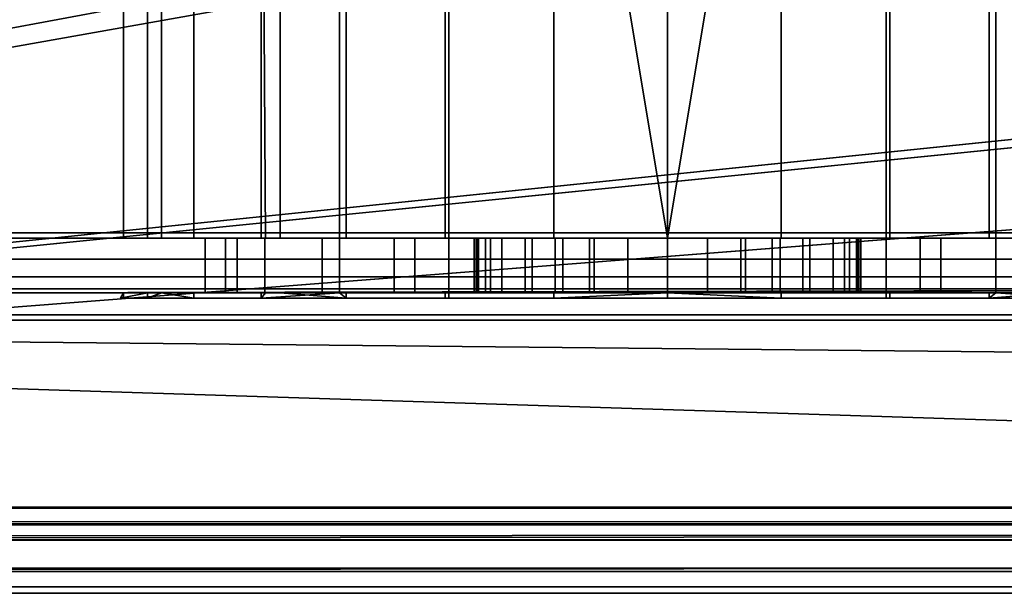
# Model space of a CAD drawing. Header units: millimetres. Extents: x -527 to 5177, y -116 to 161.
# Tile 376 of 656: x 1172 to 1190, y -28 to -17. Entities that reach past the tile are written whole.
import ezdxf

# ---------------------------------------------------------------- set-up
doc = ezdxf.new("R2010")
doc.units = ezdxf.units.MM
doc.layers.add('151', color=7, linetype='Continuous', true_color=0xffffff)

# ---------------------------------------------------------------- blocks, each defined once
blk = doc.blocks.new('UG_SURFACE_096')
at = {"layer": '151', "color": 252, "linetype": 'Continuous', "lineweight": 35}
for points in [[(1180.1, -7.7, 1108), (1188.1, -7.7, 1108), (1188.1, -22.4, 1108), (1180.1, -22.4, 1108)], [(1180.1, -7.7, 1100), (1180.1, -7.7, 1108), (1180.1, -22.4, 1108), (1180.1, -22.4, 1100)], [(1188.1, -7.7, 1100), (1180.1, -7.7, 1100), (1180.1, -22.4, 1100), (1188.1, -22.4, 1100)], [(1188.1, -7.7, 1108), (1188.1, -7.7, 1100), (1188.1, -22.4, 1100), (1188.1, -22.4, 1108)], [(1206.1, -8.8, 1159), (1132.1, -8.8, 1159), (1132.1, -21.3, 1159), (1206.1, -21.3, 1159)], [(1132.1, -8.8, 1002), (1206.1, -8.8, 1002), (1206.1, -21.3, 1002), (1132.1, -21.3, 1002)], [(1174.85, -8.8, 1003), (1171.35, -8.8, 1003), (1171.35, -21.3, 1003), (1174.85, -21.3, 1003)], [(1171.35, -8.8, 1158), (1174.85, -8.8, 1158), (1174.85, -21.3, 1158), (1171.35, -21.3, 1158)], [(1174.85, -8.8, 1107.185), (1174.155, -8.8, 1105.045), (1174.155, -21.3, 1105.045), (1174.85, -21.3, 1107.185)], [(1174.589, -8.8, 1100.91), (1174.589, -21.3, 1100.91), (1174.155, -21.3, 1105.045), (1174.155, -8.8, 1105.045)], [(1174.85, -21.3, 1100.459), (1174.589, -21.3, 1100.91), (1174.589, -8.8, 1100.91), (1174.85, -8.8, 1100.459)], [(1178.1, -8.8, 1003), (1174.85, -8.8, 1003), (1174.85, -21.3, 1003), (1178.1, -21.3, 1003)], [(1174.85, -8.8, 1158), (1178.1, -8.8, 1158), (1178.1, -21.3, 1158), (1174.85, -21.3, 1158)], [(1174.85, -21.3, 1107.185), (1175.44, -21.3, 1109), (1175.44, -8.8, 1109), (1174.85, -8.8, 1107.185)], [(1174.85, -8.8, 1100.459), (1176.669, -8.8, 1097.309), (1176.669, -21.3, 1097.309), (1174.85, -21.3, 1100.459)], [(1177.015, -8.8, 1110.75), (1175.44, -8.8, 1109), (1175.44, -21.3, 1109), (1177.015, -21.3, 1110.75)], [(1176.669, -8.8, 1097.309), (1178.1, -8.8, 1096.269), (1178.1, -21.3, 1096.269), (1176.749, -21.3, 1097.25)], [(1176.749, -21.3, 1097.25), (1176.669, -21.3, 1097.309), (1176.669, -8.8, 1097.309)], [(1178.1, -8.8, 1111.955), (1177.015, -8.8, 1110.75), (1177.015, -21.3, 1110.75), (1178.1, -21.3, 1111.955)], [(1190.1, -8.8, 1003), (1178.1, -8.8, 1003), (1178.1, -21.3, 1003), (1190.1, -21.3, 1003)], [(1178.1, -8.8, 1158), (1190.1, -8.8, 1158), (1190.1, -21.3, 1158), (1178.1, -21.3, 1158)], [(1178.1, -21.3, 1111.955), (1178.222, -21.3, 1112.09), (1178.222, -8.8, 1112.09), (1178.1, -8.8, 1111.955)], [(1178.1, -8.8, 1096.269), (1180.033, -8.8, 1094.864), (1180.033, -21.3, 1094.864), (1178.1, -21.3, 1096.269)], [(1178.222, -8.8, 1112.09), (1178.222, -21.3, 1112.09), (1182.021, -21.3, 1113.781), (1182.021, -8.8, 1113.781)], [(1184.1, -8.8, 1094), (1184.1, -21.3, 1094), (1180.033, -21.3, 1094.864), (1180.033, -8.8, 1094.864)], [(1186.179, -8.8, 1113.781), (1182.021, -8.8, 1113.781), (1184.1, -21.3, 1114)], [(1182.021, -8.8, 1113.781), (1182.021, -21.3, 1113.781), (1184.1, -21.3, 1114)], [(1188.167, -8.8, 1094.864), (1188.167, -21.3, 1094.864), (1184.1, -21.3, 1094), (1184.1, -8.8, 1094)], [(1184.1, -21.3, 1114), (1186.179, -21.3, 1113.781), (1186.179, -8.8, 1113.781)], [(1186.179, -8.8, 1113.781), (1186.179, -21.3, 1113.781), (1189.978, -21.3, 1112.09), (1189.978, -8.8, 1112.09)], [(1190.1, -21.3, 1096.269), (1188.167, -21.3, 1094.864), (1188.167, -8.8, 1094.864), (1190.1, -8.8, 1096.269)], [(1190.1, -8.8, 1111.955), (1189.978, -8.8, 1112.09), (1189.978, -21.3, 1112.09), (1190.1, -21.3, 1111.955)], [(1196.85, -8.8, 1003), (1190.1, -8.8, 1003), (1190.1, -21.3, 1003), (1196.85, -21.3, 1003)], [(1190.1, -8.8, 1158), (1196.85, -8.8, 1158), (1196.85, -21.3, 1158), (1190.1, -21.3, 1158)], [(1190.1, -21.3, 1111.955), (1191.185, -21.3, 1110.75), (1191.185, -8.8, 1110.75), (1190.1, -8.8, 1111.955)], [(1191.451, -21.3, 1097.25), (1190.1, -21.3, 1096.269), (1190.1, -8.8, 1096.269), (1191.531, -8.8, 1097.309)], [(1206.1, -21.3, 1159), (1132.1, -21.3, 1159), (1132.1, -21.683, 1158.924), (1206.069, -21.683, 1158.924)], [(1206.069, -21.683, 1002.076), (1132.1, -21.683, 1002.076), (1132.1, -21.3, 1002), (1206.1, -21.3, 1002)], [(1171.35, -21.3, 1097.25), (1171.35, -21.3, 1110.75), (1174.155, -21.3, 1105.045), (1174.589, -21.3, 1100.91)], [(1171.35, -21.3, 1110.75), (1174.85, -21.3, 1110.75), (1174.85, -21.3, 1107.185), (1174.155, -21.3, 1105.045)], [(1174.589, -21.3, 1100.91), (1174.85, -21.3, 1100.459), (1174.85, -21.3, 1097.25), (1171.35, -21.3, 1097.25)], [(1174.85, -21.3, 1158), (1174.85, -21.3, 1129.75), (1171.35, -21.3, 1129.75), (1171.35, -21.3, 1158)], [(1174.85, -21.3, 1129.75), (1174.85, -21.3, 1110.75), (1171.35, -21.3, 1110.75), (1171.35, -21.3, 1129.75)], [(1174.85, -21.3, 1097.25), (1174.85, -21.3, 1090.5), (1171.35, -21.3, 1090.5), (1171.35, -21.3, 1097.25)], [(1174.85, -21.3, 1090.5), (1174.85, -21.3, 1035), (1171.35, -21.3, 1035), (1171.35, -21.3, 1090.5)], [(1174.85, -21.3, 1035), (1174.85, -21.3, 1014.25), (1171.35, -21.3, 1014.25), (1171.35, -21.3, 1035)], [(1174.85, -21.3, 1014.25), (1174.85, -21.3, 1003), (1171.35, -21.3, 1003), (1171.35, -21.3, 1014.25)], [(1174.85, -21.3, 1090.5), (1178.1, -21.3, 1090.5), (1178.1, -21.3, 1037.918), (1177.784, -21.3, 1037.689)], [(1174.85, -21.3, 1035), (1176.017, -21.3, 1034.629), (1175.646, -21.3, 1031.115)], [(1174.85, -21.3, 1014.25), (1175.646, -21.3, 1031.115), (1176.737, -21.3, 1027.753)], [(1174.85, -21.3, 1035), (1176.231, -21.3, 1035), (1176.017, -21.3, 1034.629)], [(1175.646, -21.3, 1031.115), (1174.85, -21.3, 1014.25), (1174.85, -21.3, 1035)], [(1174.85, -21.3, 1110.75), (1174.85, -21.3, 1129.75), (1178.1, -21.3, 1129.75), (1178.1, -21.3, 1111.955)], [(1174.85, -21.3, 1110.75), (1177.015, -21.3, 1110.75), (1175.44, -21.3, 1109)], [(1174.85, -21.3, 1097.25), (1174.85, -21.3, 1100.459), (1176.669, -21.3, 1097.309)], [(1174.85, -21.3, 1090.5), (1174.85, -21.3, 1097.25), (1176.749, -21.3, 1097.25)], [(1176.749, -21.3, 1097.25), (1178.1, -21.3, 1096.269), (1178.1, -21.3, 1090.5), (1174.85, -21.3, 1090.5)], [(1176.669, -21.3, 1097.309), (1176.749, -21.3, 1097.25), (1174.85, -21.3, 1097.25)], [(1175.44, -21.3, 1109), (1174.85, -21.3, 1107.185), (1174.85, -21.3, 1110.75)], [(1178.1, -21.3, 1111.955), (1177.015, -21.3, 1110.75), (1174.85, -21.3, 1110.75)], [(1176.737, -21.3, 1027.753), (1178.1, -21.3, 1026.238), (1178.1, -21.3, 1014.25), (1174.85, -21.3, 1014.25)], [(1177.784, -21.3, 1037.689), (1176.231, -21.3, 1035), (1174.85, -21.3, 1035), (1174.85, -21.3, 1090.5)], [(1178.1, -21.3, 1158), (1178.1, -21.3, 1129.75), (1174.85, -21.3, 1129.75), (1174.85, -21.3, 1158)], [(1178.1, -21.3, 1014.25), (1178.1, -21.3, 1003), (1174.85, -21.3, 1003), (1174.85, -21.3, 1014.25)], [(1175.646, -22.3, 1031.115), (1175.646, -21.3, 1031.115), (1176.017, -21.3, 1034.629), (1176.017, -22.3, 1034.629)], [(1176.737, -22.3, 1027.753), (1176.737, -21.3, 1027.753), (1175.646, -21.3, 1031.115), (1175.646, -22.3, 1031.115)], [(1176.231, -22.3, 1035), (1176.017, -22.3, 1034.629), (1176.017, -21.3, 1034.629), (1176.231, -21.3, 1035)], [(1176.231, -21.3, 1035), (1177.784, -21.3, 1037.689), (1177.784, -22.3, 1037.689), (1176.231, -22.3, 1035)], [(1178.1, -21.3, 1026.238), (1176.737, -21.3, 1027.753), (1176.737, -22.3, 1027.753), (1178.1, -22.3, 1026.238)], [(1178.1, -22.3, 1037.918), (1177.784, -22.3, 1037.689), (1177.784, -21.3, 1037.689), (1178.1, -21.3, 1037.918)], [(1178.1, -22.3, 1026.238), (1179.1, -22.3, 1025.126), (1179.1, -21.3, 1025.126), (1178.1, -21.3, 1026.238)], [(1178.1, -21.3, 1037.918), (1180.643, -21.3, 1039.765), (1180.643, -22.3, 1039.765), (1178.1, -22.3, 1037.918)], [(1190.1, -21.3, 1129.75), (1178.1, -21.3, 1129.75), (1183.372, -21.3, 1145.576), (1184.828, -21.3, 1145.576)], [(1178.1, -21.3, 1129.75), (1180.619, -21.3, 1148.634), (1181.069, -21.3, 1147.25)], [(1178.1, -21.3, 1158), (1190.1, -21.3, 1158), (1184.1, -21.3, 1152.5), (1182.676, -21.3, 1152.197)], [(1178.1, -21.3, 1129.75), (1182.043, -21.3, 1146.168), (1183.372, -21.3, 1145.576)], [(1178.1, -21.3, 1129.75), (1178.1, -21.3, 1158), (1180.771, -21.3, 1150.082), (1180.619, -21.3, 1148.634)], [(1182.676, -21.3, 1152.197), (1181.499, -21.3, 1151.342), (1178.1, -21.3, 1158)], [(1181.499, -21.3, 1151.342), (1180.771, -21.3, 1150.082), (1178.1, -21.3, 1158)], [(1181.069, -21.3, 1147.25), (1182.043, -21.3, 1146.168), (1178.1, -21.3, 1129.75)], [(1178.1, -21.3, 1090.5), (1180.6, -21.3, 1083.5), (1180.6, -21.3, 1081.5)], [(1178.1, -21.3, 1090.5), (1180.866, -21.3, 1084.839), (1180.6, -21.3, 1083.5)], [(1178.1, -21.3, 1090.5), (1182.761, -21.3, 1086.734), (1181.625, -21.3, 1085.975)], [(1181.625, -21.3, 1085.975), (1180.866, -21.3, 1084.839), (1178.1, -21.3, 1090.5)], [(1178.1, -21.3, 1090.5), (1190.1, -21.3, 1090.5), (1184.1, -21.3, 1087), (1182.761, -21.3, 1086.734)], [(1180.6, -21.3, 1081.5), (1184.1, -21.3, 1040.5), (1180.643, -21.3, 1039.765), (1178.1, -21.3, 1090.5)], [(1178.1, -21.3, 1003), (1182.187, -21.3, 1008.381), (1184.1, -21.3, 1008)], [(1184.1, -21.3, 1008), (1186.013, -21.3, 1008.381), (1190.1, -21.3, 1003), (1178.1, -21.3, 1003)], [(1178.1, -21.3, 1003), (1179.481, -21.3, 1011.087), (1180.565, -21.3, 1009.465)], [(1180.565, -21.3, 1009.465), (1182.187, -21.3, 1008.381), (1178.1, -21.3, 1003)], [(1178.1, -21.3, 1014.25), (1179.1, -21.3, 1014.25), (1179.1, -21.3, 1013)], [(1179.1, -21.3, 1013), (1179.481, -21.3, 1011.087), (1178.1, -21.3, 1003), (1178.1, -21.3, 1014.25)], [(1190.1, -21.3, 1090.5), (1178.1, -21.3, 1090.5), (1184.1, -21.3, 1094), (1188.167, -21.3, 1094.864)], [(1178.1, -21.3, 1090.5), (1178.1, -21.3, 1096.269), (1180.033, -21.3, 1094.864)], [(1180.033, -21.3, 1094.864), (1184.1, -21.3, 1094), (1178.1, -21.3, 1090.5)], [(1184.1, -21.3, 1114), (1182.021, -21.3, 1113.781), (1178.1, -21.3, 1129.75), (1190.1, -21.3, 1129.75)], [(1182.021, -21.3, 1113.781), (1178.222, -21.3, 1112.09), (1178.1, -21.3, 1129.75)], [(1178.222, -21.3, 1112.09), (1178.1, -21.3, 1111.955), (1178.1, -21.3, 1129.75)], [(1179.1, -21.3, 1014.25), (1178.1, -21.3, 1014.25), (1178.1, -21.3, 1026.238), (1179.1, -21.3, 1025.126)], [(1180.643, -21.3, 1039.765), (1178.1, -21.3, 1037.918), (1178.1, -21.3, 1090.5)], [(1179.1, -22.3, 1014.25), (1179.1, -22.3, 1013), (1179.1, -21.3, 1013), (1179.1, -21.3, 1014.25)], [(1179.1, -21.3, 1014.25), (1179.1, -21.3, 1025.126), (1179.1, -22.3, 1025.126), (1179.1, -22.3, 1014.25)], [(1179.481, -22.3, 1011.087), (1179.481, -21.3, 1011.087), (1179.1, -21.3, 1013), (1179.1, -22.3, 1013)], [(1180.565, -22.3, 1009.465), (1180.565, -21.3, 1009.465), (1179.481, -21.3, 1011.087), (1179.481, -22.3, 1011.087)], [(1182.187, -22.3, 1008.381), (1182.187, -21.3, 1008.381), (1180.565, -21.3, 1009.465), (1180.565, -22.3, 1009.465)], [(1180.6, -22.3, 1083.5), (1180.6, -21.3, 1083.5), (1180.866, -21.3, 1084.839), (1180.866, -22.3, 1084.839)], [(1180.6, -21.3, 1081.5), (1180.6, -21.3, 1083.5), (1180.6, -22.3, 1083.5), (1180.6, -22.3, 1081.5)], [(1180.866, -22.3, 1080.161), (1180.866, -21.3, 1080.161), (1180.6, -21.3, 1081.5), (1180.6, -22.3, 1081.5)], [(1180.6, -21.3, 1081.5), (1187.557, -21.3, 1039.765), (1184.1, -21.3, 1040.5)], [(1187.557, -21.3, 1039.765), (1180.6, -21.3, 1081.5), (1180.866, -21.3, 1080.161)], [(1180.619, -22.3, 1148.634), (1180.619, -21.3, 1148.634), (1180.771, -21.3, 1150.082), (1180.771, -22.3, 1150.082)], [(1181.069, -22.3, 1147.25), (1181.069, -21.3, 1147.25), (1180.619, -21.3, 1148.634), (1180.619, -22.3, 1148.634)], [(1180.643, -22.3, 1039.765), (1180.643, -21.3, 1039.765), (1184.1, -21.3, 1040.5), (1184.1, -22.3, 1040.5)], [(1180.771, -22.3, 1150.082), (1180.771, -21.3, 1150.082), (1181.499, -21.3, 1151.342), (1181.499, -22.3, 1151.342)], [(1180.866, -22.3, 1084.839), (1180.866, -21.3, 1084.839), (1181.625, -21.3, 1085.975), (1181.625, -22.3, 1085.975)], [(1181.625, -22.3, 1079.025), (1181.625, -21.3, 1079.025), (1180.866, -21.3, 1080.161), (1180.866, -22.3, 1080.161)], [(1190.1, -21.3, 1037.918), (1180.866, -21.3, 1080.161), (1181.625, -21.3, 1079.025)], [(1180.866, -21.3, 1080.161), (1190.1, -21.3, 1037.918), (1187.557, -21.3, 1039.765)], [(1182.043, -22.3, 1146.168), (1182.043, -21.3, 1146.168), (1181.069, -21.3, 1147.25), (1181.069, -22.3, 1147.25)], [(1181.499, -22.3, 1151.342), (1181.499, -21.3, 1151.342), (1182.676, -21.3, 1152.197), (1182.676, -22.3, 1152.197)], [(1181.625, -22.3, 1085.975), (1181.625, -21.3, 1085.975), (1182.761, -21.3, 1086.734), (1182.761, -22.3, 1086.734)], [(1182.761, -22.3, 1078.266), (1182.761, -21.3, 1078.266), (1181.625, -21.3, 1079.025), (1181.625, -22.3, 1079.025)], [(1181.625, -21.3, 1079.025), (1182.761, -21.3, 1078.266), (1190.1, -21.3, 1037.918)], [(1183.372, -22.3, 1145.576), (1183.372, -21.3, 1145.576), (1182.043, -21.3, 1146.168), (1182.043, -22.3, 1146.168)], [(1184.1, -22.3, 1008), (1184.1, -21.3, 1008), (1182.187, -21.3, 1008.381), (1182.187, -22.3, 1008.381)], [(1182.676, -22.3, 1152.197), (1182.676, -21.3, 1152.197), (1184.1, -21.3, 1152.5), (1184.1, -22.3, 1152.5)], [(1182.761, -22.3, 1086.734), (1182.761, -21.3, 1086.734), (1184.1, -21.3, 1087), (1184.1, -22.3, 1087)], [(1184.1, -22.3, 1078), (1184.1, -21.3, 1078), (1182.761, -21.3, 1078.266), (1182.761, -22.3, 1078.266)], [(1190.1, -21.3, 1037.918), (1182.761, -21.3, 1078.266), (1184.1, -21.3, 1078)], [(1184.828, -22.3, 1145.576), (1184.828, -21.3, 1145.576), (1183.372, -21.3, 1145.576), (1183.372, -22.3, 1145.576)], [(1184.1, -22.3, 1040.5), (1184.1, -21.3, 1040.5), (1187.557, -21.3, 1039.765), (1187.557, -22.3, 1039.765)], [(1186.013, -22.3, 1008.381), (1186.013, -21.3, 1008.381), (1184.1, -21.3, 1008), (1184.1, -22.3, 1008)], [(1184.1, -22.3, 1087), (1184.1, -21.3, 1087), (1185.439, -21.3, 1086.734), (1185.439, -22.3, 1086.734)], [(1185.439, -22.3, 1078.266), (1185.439, -21.3, 1078.266), (1184.1, -21.3, 1078), (1184.1, -22.3, 1078)], [(1184.1, -22.3, 1152.5), (1184.1, -21.3, 1152.5), (1185.524, -21.3, 1152.197), (1185.524, -22.3, 1152.197)], [(1184.1, -21.3, 1078), (1185.439, -21.3, 1078.266), (1190.1, -21.3, 1037.918)], [(1185.439, -21.3, 1086.734), (1184.1, -21.3, 1087), (1190.1, -21.3, 1090.5)], [(1190.1, -21.3, 1129.75), (1186.179, -21.3, 1113.781), (1184.1, -21.3, 1114)], [(1185.524, -21.3, 1152.197), (1184.1, -21.3, 1152.5), (1190.1, -21.3, 1158)], [(1186.157, -22.3, 1146.168), (1186.157, -21.3, 1146.168), (1184.828, -21.3, 1145.576), (1184.828, -22.3, 1145.576)], [(1184.828, -21.3, 1145.576), (1186.157, -21.3, 1146.168), (1190.1, -21.3, 1129.75)], [(1185.439, -22.3, 1086.734), (1185.439, -21.3, 1086.734), (1186.575, -21.3, 1085.975), (1186.575, -22.3, 1085.975)], [(1186.575, -22.3, 1079.025), (1186.575, -21.3, 1079.025), (1185.439, -21.3, 1078.266), (1185.439, -22.3, 1078.266)], [(1186.575, -21.3, 1085.975), (1185.439, -21.3, 1086.734), (1190.1, -21.3, 1090.5)], [(1190.1, -21.3, 1037.918), (1185.439, -21.3, 1078.266), (1186.575, -21.3, 1079.025)], [(1185.524, -22.3, 1152.197), (1185.524, -21.3, 1152.197), (1186.701, -21.3, 1151.342), (1186.701, -22.3, 1151.342)], [(1190.1, -21.3, 1158), (1186.701, -21.3, 1151.342), (1185.524, -21.3, 1152.197)], [(1187.636, -22.3, 1009.465), (1187.636, -21.3, 1009.465), (1186.013, -21.3, 1008.381), (1186.013, -22.3, 1008.381)], [(1190.1, -21.3, 1003), (1186.013, -21.3, 1008.381), (1187.636, -21.3, 1009.465)], [(1187.131, -22.3, 1147.25), (1187.131, -21.3, 1147.25), (1186.157, -21.3, 1146.168), (1186.157, -22.3, 1146.168)], [(1190.1, -21.3, 1129.75), (1186.157, -21.3, 1146.168), (1187.131, -21.3, 1147.25)], [(1190.1, -21.3, 1129.75), (1189.978, -21.3, 1112.09), (1186.179, -21.3, 1113.781)], [(1186.575, -22.3, 1085.975), (1186.575, -21.3, 1085.975), (1187.334, -21.3, 1084.839), (1187.334, -22.3, 1084.839)], [(1187.334, -22.3, 1080.161), (1187.334, -21.3, 1080.161), (1186.575, -21.3, 1079.025), (1186.575, -22.3, 1079.025)], [(1190.1, -21.3, 1090.5), (1187.334, -21.3, 1084.839), (1186.575, -21.3, 1085.975)], [(1186.575, -21.3, 1079.025), (1187.334, -21.3, 1080.161), (1190.1, -21.3, 1037.918)], [(1186.701, -22.3, 1151.342), (1186.701, -21.3, 1151.342), (1187.429, -21.3, 1150.082), (1187.429, -22.3, 1150.082)], [(1190.1, -21.3, 1158), (1187.429, -21.3, 1150.082), (1186.701, -21.3, 1151.342)], [(1187.581, -22.3, 1148.634), (1187.581, -21.3, 1148.634), (1187.131, -21.3, 1147.25), (1187.131, -22.3, 1147.25)], [(1187.131, -21.3, 1147.25), (1187.581, -21.3, 1148.634), (1190.1, -21.3, 1129.75)], [(1187.334, -22.3, 1084.839), (1187.334, -21.3, 1084.839), (1187.6, -21.3, 1083.5), (1187.6, -22.3, 1083.5)], [(1187.6, -22.3, 1081.5), (1187.6, -21.3, 1081.5), (1187.334, -21.3, 1080.161), (1187.334, -22.3, 1080.161)], [(1190.1, -21.3, 1090.5), (1190.1, -21.3, 1037.918), (1187.334, -21.3, 1080.161), (1187.6, -21.3, 1081.5)], [(1187.6, -21.3, 1083.5), (1187.334, -21.3, 1084.839), (1190.1, -21.3, 1090.5)], [(1187.429, -22.3, 1150.082), (1187.429, -21.3, 1150.082), (1187.581, -21.3, 1148.634), (1187.581, -22.3, 1148.634)], [(1187.581, -21.3, 1148.634), (1187.429, -21.3, 1150.082), (1190.1, -21.3, 1158), (1190.1, -21.3, 1129.75)], [(1190.1, -22.3, 1037.918), (1187.557, -22.3, 1039.765), (1187.557, -21.3, 1039.765), (1190.1, -21.3, 1037.918)], [(1187.6, -21.3, 1083.5), (1187.6, -21.3, 1081.5), (1187.6, -22.3, 1081.5), (1187.6, -22.3, 1083.5)], [(1190.1, -21.3, 1090.5), (1187.6, -21.3, 1081.5), (1187.6, -21.3, 1083.5)], [(1188.719, -22.3, 1011.087), (1188.719, -21.3, 1011.087), (1187.636, -21.3, 1009.465), (1187.636, -22.3, 1009.465)], [(1187.636, -21.3, 1009.465), (1188.719, -21.3, 1011.087), (1190.1, -21.3, 1003)], [(1188.167, -21.3, 1094.864), (1190.1, -21.3, 1096.269), (1190.1, -21.3, 1090.5)], [(1189.1, -22.3, 1013), (1189.1, -21.3, 1013), (1188.719, -21.3, 1011.087), (1188.719, -22.3, 1011.087)], [(1190.1, -21.3, 1014.25), (1190.1, -21.3, 1003), (1188.719, -21.3, 1011.087), (1189.1, -21.3, 1013)], [(1190.1, -21.3, 1026.238), (1189.1, -21.3, 1025.126), (1189.1, -22.3, 1025.126), (1190.1, -22.3, 1026.238)], [(1189.1, -22.3, 1014.25), (1189.1, -22.3, 1025.126), (1189.1, -21.3, 1025.126), (1189.1, -21.3, 1014.25)], [(1189.1, -21.3, 1014.25), (1189.1, -21.3, 1013), (1189.1, -22.3, 1013), (1189.1, -22.3, 1014.25)], [(1189.1, -21.3, 1013), (1189.1, -21.3, 1014.25), (1190.1, -21.3, 1014.25)], [(1190.1, -21.3, 1026.238), (1190.1, -21.3, 1014.25), (1189.1, -21.3, 1014.25), (1189.1, -21.3, 1025.126)], [(1190.1, -21.3, 1129.75), (1190.1, -21.3, 1111.955), (1189.978, -21.3, 1112.09)], [(1190.1, -21.3, 1037.918), (1190.416, -21.3, 1037.689), (1190.416, -22.3, 1037.689), (1190.1, -22.3, 1037.918)], [(1190.1, -22.3, 1026.238), (1191.463, -22.3, 1027.753), (1191.463, -21.3, 1027.753), (1190.1, -21.3, 1026.238)], [(1196.85, -21.3, 1014.25), (1190.1, -21.3, 1014.25), (1190.1, -21.3, 1026.238), (1191.463, -21.3, 1027.753)], [(1196.85, -21.3, 1090.5), (1190.1, -21.3, 1090.5), (1190.1, -21.3, 1096.269), (1191.451, -21.3, 1097.25)], [(1196.85, -21.3, 1110.75), (1191.185, -21.3, 1110.75), (1190.1, -21.3, 1111.955)], [(1190.1, -21.3, 1111.955), (1190.1, -21.3, 1129.75), (1196.85, -21.3, 1129.75), (1196.85, -21.3, 1110.75)], [(1190.416, -21.3, 1037.689), (1190.1, -21.3, 1037.918), (1190.1, -21.3, 1090.5), (1196.85, -21.3, 1090.5)], [(1196.85, -21.3, 1158), (1196.85, -21.3, 1129.75), (1190.1, -21.3, 1129.75), (1190.1, -21.3, 1158)], [(1196.85, -21.3, 1014.25), (1196.85, -21.3, 1003), (1190.1, -21.3, 1003), (1190.1, -21.3, 1014.25)], [(1206.069, -21.683, 1158.924), (1132.1, -21.683, 1158.924), (1132.1, -22.007, 1158.707), (1205.979, -22.007, 1158.707)], [(1205.979, -22.007, 1002.293), (1132.1, -22.007, 1002.293), (1132.1, -21.683, 1002.076), (1206.069, -21.683, 1002.076)], [(1205.979, -22.007, 1158.707), (1132.1, -22.007, 1158.707), (1132.1, -22.224, 1158.383), (1205.844, -22.224, 1158.383)], [(1205.844, -22.224, 1002.617), (1132.1, -22.224, 1002.617), (1132.1, -22.007, 1002.293), (1205.979, -22.007, 1002.293)], [(1205.844, -22.224, 1158.383), (1132.1, -22.224, 1158.383), (1132.1, -22.3, 1158), (1171.35, -22.3, 1158)], [(1132.1, -22.224, 1002.617), (1174.85, -22.3, 1003), (1171.35, -22.3, 1003)], [(1132.1, -22.224, 1002.617), (1205.844, -22.224, 1002.617), (1178.1, -22.3, 1003), (1174.85, -22.3, 1003)], [(1205.844, -22.224, 1158.383), (1171.35, -22.3, 1158), (1174.85, -22.3, 1158)], [(1171.35, -22.3, 1097.25), (1174.85, -22.3, 1097.25), (1174.85, -22.3, 1100.459), (1174.589, -22.3, 1100.91)], [(1174.589, -22.3, 1100.91), (1174.155, -22.3, 1105.045), (1171.35, -22.3, 1110.75), (1171.35, -22.3, 1097.25)], [(1174.155, -22.3, 1105.045), (1174.85, -22.3, 1107.185), (1174.85, -22.3, 1110.75), (1171.35, -22.3, 1110.75)], [(1171.35, -22.3, 1158), (1171.35, -22.3, 1129.75), (1174.85, -22.3, 1129.75), (1174.85, -22.3, 1158)], [(1171.35, -22.3, 1129.75), (1171.35, -22.3, 1110.75), (1174.85, -22.3, 1110.75), (1174.85, -22.3, 1129.75)], [(1171.35, -22.3, 1097.25), (1171.35, -22.3, 1090.5), (1174.85, -22.3, 1090.5), (1174.85, -22.3, 1097.25)], [(1171.35, -22.3, 1090.5), (1171.35, -22.3, 1035), (1174.85, -22.3, 1035), (1174.85, -22.3, 1090.5)], [(1171.35, -22.3, 1035), (1171.35, -22.3, 1014.25), (1174.85, -22.3, 1014.25), (1174.85, -22.3, 1035)], [(1171.35, -22.3, 1014.25), (1171.35, -22.3, 1003), (1174.85, -22.3, 1003), (1174.85, -22.3, 1014.25)], [(1174.589, -22.3, 1100.91), (1174.589, -22.4, 1100.91), (1174.1, -22.4, 1104)], [(1174.1, -22.4, 1104), (1174.155, -22.3, 1105.045), (1174.589, -22.3, 1100.91)], [(1174.1, -22.4, 1104), (1174.155, -22.4, 1105.045), (1174.155, -22.3, 1105.045)], [(1174.85, -22.3, 1107.185), (1174.155, -22.3, 1105.045), (1174.155, -22.4, 1105.045), (1175.44, -22.4, 1109)], [(1174.589, -22.4, 1100.91), (1174.589, -22.3, 1100.91), (1174.85, -22.3, 1100.459)], [(1174.85, -22.3, 1100.459), (1176.669, -22.3, 1097.309), (1176.669, -22.4, 1097.309), (1174.589, -22.4, 1100.91)], [(1205.844, -22.224, 1158.383), (1174.85, -22.3, 1158), (1178.1, -22.3, 1158)], [(1174.85, -22.3, 1035), (1174.85, -22.3, 1014.25), (1175.646, -22.3, 1031.115)], [(1175.646, -22.3, 1031.115), (1176.017, -22.3, 1034.629), (1174.85, -22.3, 1035)], [(1174.85, -22.3, 1014.25), (1178.1, -22.3, 1014.25), (1178.1, -22.3, 1026.238), (1176.737, -22.3, 1027.753)], [(1176.737, -22.3, 1027.753), (1175.646, -22.3, 1031.115), (1174.85, -22.3, 1014.25)], [(1174.85, -22.3, 1090.5), (1174.85, -22.3, 1035), (1176.231, -22.3, 1035), (1177.784, -22.3, 1037.689)], [(1174.85, -22.3, 1090.5), (1178.1, -22.3, 1090.5), (1178.1, -22.3, 1096.269), (1176.749, -22.3, 1097.25)], [(1174.85, -22.3, 1097.25), (1176.749, -22.3, 1097.25), (1176.669, -22.3, 1097.309)], [(1174.85, -22.3, 1110.75), (1174.85, -22.3, 1107.185), (1175.44, -22.3, 1109)], [(1174.85, -22.3, 1110.75), (1177.015, -22.3, 1110.75), (1178.1, -22.3, 1111.955)], [(1178.1, -22.3, 1111.955), (1178.1, -22.3, 1129.75), (1174.85, -22.3, 1129.75), (1174.85, -22.3, 1110.75)], [(1175.44, -22.3, 1109), (1177.015, -22.3, 1110.75), (1174.85, -22.3, 1110.75)], [(1176.669, -22.3, 1097.309), (1174.85, -22.3, 1100.459), (1174.85, -22.3, 1097.25)], [(1176.749, -22.3, 1097.25), (1174.85, -22.3, 1097.25), (1174.85, -22.3, 1090.5)], [(1177.784, -22.3, 1037.689), (1178.1, -22.3, 1037.918), (1178.1, -22.3, 1090.5), (1174.85, -22.3, 1090.5)], [(1176.017, -22.3, 1034.629), (1176.231, -22.3, 1035), (1174.85, -22.3, 1035)], [(1174.85, -22.3, 1158), (1174.85, -22.3, 1129.75), (1178.1, -22.3, 1129.75), (1178.1, -22.3, 1158)], [(1174.85, -22.3, 1014.25), (1174.85, -22.3, 1003), (1178.1, -22.3, 1003), (1178.1, -22.3, 1014.25)], [(1175.44, -22.4, 1109), (1175.44, -22.3, 1109), (1174.85, -22.3, 1107.185)], [(1177.015, -22.3, 1110.75), (1175.44, -22.3, 1109), (1175.44, -22.4, 1109), (1178.222, -22.4, 1112.09)], [(1176.669, -22.4, 1097.309), (1176.749, -22.3, 1097.25), (1178.1, -22.3, 1096.269)], [(1176.669, -22.4, 1097.309), (1176.669, -22.3, 1097.309), (1176.749, -22.3, 1097.25)], [(1178.1, -22.3, 1096.269), (1180.033, -22.3, 1094.864), (1180.033, -22.4, 1094.864), (1176.669, -22.4, 1097.309)], [(1178.222, -22.4, 1112.09), (1178.1, -22.3, 1111.955), (1177.015, -22.3, 1110.75)], [(1178.1, -22.3, 1158), (1190.1, -22.3, 1158), (1205.844, -22.224, 1158.383)], [(1205.844, -22.224, 1002.617), (1190.1, -22.3, 1003), (1178.1, -22.3, 1003)], [(1190.1, -22.3, 1158), (1178.1, -22.3, 1158), (1184.1, -22.3, 1152.5), (1185.524, -22.3, 1152.197)], [(1178.1, -22.3, 1158), (1181.499, -22.3, 1151.342), (1182.676, -22.3, 1152.197)], [(1178.1, -22.3, 1129.75), (1182.043, -22.3, 1146.168), (1181.069, -22.3, 1147.25)], [(1178.1, -22.3, 1158), (1180.771, -22.3, 1150.082), (1181.499, -22.3, 1151.342)], [(1181.069, -22.3, 1147.25), (1180.619, -22.3, 1148.634), (1178.1, -22.3, 1129.75)], [(1180.619, -22.3, 1148.634), (1180.771, -22.3, 1150.082), (1178.1, -22.3, 1158), (1178.1, -22.3, 1129.75)], [(1178.1, -22.3, 1129.75), (1190.1, -22.3, 1129.75), (1184.828, -22.3, 1145.576), (1183.372, -22.3, 1145.576)], [(1183.372, -22.3, 1145.576), (1182.043, -22.3, 1146.168), (1178.1, -22.3, 1129.75)], [(1182.676, -22.3, 1152.197), (1184.1, -22.3, 1152.5), (1178.1, -22.3, 1158)], [(1178.1, -22.3, 1090.5), (1182.761, -22.3, 1086.734), (1184.1, -22.3, 1087)], [(1184.1, -22.3, 1087), (1185.439, -22.3, 1086.734), (1190.1, -22.3, 1090.5), (1178.1, -22.3, 1090.5)], [(1178.1, -22.3, 1090.5), (1180.866, -22.3, 1084.839), (1181.625, -22.3, 1085.975)], [(1178.1, -22.3, 1090.5), (1180.6, -22.3, 1081.5), (1180.6, -22.3, 1083.5)], [(1181.625, -22.3, 1085.975), (1182.761, -22.3, 1086.734), (1178.1, -22.3, 1090.5)], [(1178.1, -22.3, 1090.5), (1180.643, -22.3, 1039.765), (1180.866, -22.3, 1080.161), (1180.6, -22.3, 1081.5)], [(1180.6, -22.3, 1083.5), (1180.866, -22.3, 1084.839), (1178.1, -22.3, 1090.5)], [(1178.1, -22.3, 1090.5), (1178.1, -22.3, 1037.918), (1180.643, -22.3, 1039.765)], [(1178.1, -22.3, 1014.25), (1178.1, -22.3, 1003), (1179.481, -22.3, 1011.087), (1179.1, -22.3, 1013)], [(1178.1, -22.3, 1003), (1182.187, -22.3, 1008.381), (1180.565, -22.3, 1009.465)], [(1180.565, -22.3, 1009.465), (1179.481, -22.3, 1011.087), (1178.1, -22.3, 1003)], [(1184.1, -22.3, 1008), (1182.187, -22.3, 1008.381), (1178.1, -22.3, 1003), (1190.1, -22.3, 1003)], [(1178.1, -22.3, 1090.5), (1190.1, -22.3, 1090.5), (1184.1, -22.3, 1094), (1180.033, -22.3, 1094.864)], [(1178.1, -22.3, 1129.75), (1182.021, -22.3, 1113.781), (1184.1, -22.3, 1114)], [(1184.1, -22.3, 1114), (1186.179, -22.3, 1113.781), (1190.1, -22.3, 1129.75), (1178.1, -22.3, 1129.75)], [(1178.1, -22.3, 1129.75), (1178.222, -22.3, 1112.09), (1182.021, -22.3, 1113.781)], [(1178.1, -22.3, 1129.75), (1178.1, -22.3, 1111.955), (1178.222, -22.3, 1112.09)], [(1180.033, -22.3, 1094.864), (1178.1, -22.3, 1096.269), (1178.1, -22.3, 1090.5)], [(1179.1, -22.3, 1025.126), (1178.1, -22.3, 1026.238), (1178.1, -22.3, 1014.25), (1179.1, -22.3, 1014.25)], [(1179.1, -22.3, 1013), (1179.1, -22.3, 1014.25), (1178.1, -22.3, 1014.25)], [(1178.222, -22.4, 1112.09), (1178.222, -22.3, 1112.09), (1178.1, -22.3, 1111.955)], [(1178.222, -22.3, 1112.09), (1178.222, -22.4, 1112.09), (1182.021, -22.4, 1113.781), (1182.021, -22.3, 1113.781)], [(1184.1, -22.3, 1094), (1184.1, -22.4, 1094), (1180.033, -22.4, 1094.864), (1180.033, -22.3, 1094.864)], [(1180.643, -22.3, 1039.765), (1182.761, -22.3, 1078.266), (1181.625, -22.3, 1079.025)], [(1181.625, -22.3, 1079.025), (1180.866, -22.3, 1080.161), (1180.643, -22.3, 1039.765)], [(1180.643, -22.3, 1039.765), (1184.1, -22.3, 1040.5), (1184.1, -22.3, 1078), (1182.761, -22.3, 1078.266)], [(1182.021, -22.4, 1113.781), (1186.179, -22.4, 1113.781), (1184.1, -22.3, 1114)], [(1184.1, -22.3, 1114), (1182.021, -22.3, 1113.781), (1182.021, -22.4, 1113.781)], [(1185.439, -22.3, 1078.266), (1184.1, -22.3, 1078), (1184.1, -22.3, 1040.5), (1187.557, -22.3, 1039.765)], [(1190.1, -22.3, 1003), (1186.013, -22.3, 1008.381), (1184.1, -22.3, 1008)], [(1188.167, -22.3, 1094.864), (1184.1, -22.3, 1094), (1190.1, -22.3, 1090.5)], [(1186.179, -22.4, 1113.781), (1186.179, -22.3, 1113.781), (1184.1, -22.3, 1114)], [(1188.167, -22.3, 1094.864), (1188.167, -22.4, 1094.864), (1184.1, -22.4, 1094), (1184.1, -22.3, 1094)], [(1186.157, -22.3, 1146.168), (1184.828, -22.3, 1145.576), (1190.1, -22.3, 1129.75)], [(1186.575, -22.3, 1079.025), (1185.439, -22.3, 1078.266), (1187.557, -22.3, 1039.765)], [(1190.1, -22.3, 1090.5), (1185.439, -22.3, 1086.734), (1186.575, -22.3, 1085.975)], [(1185.524, -22.3, 1152.197), (1186.701, -22.3, 1151.342), (1190.1, -22.3, 1158)], [(1187.636, -22.3, 1009.465), (1186.013, -22.3, 1008.381), (1190.1, -22.3, 1003)], [(1187.131, -22.3, 1147.25), (1186.157, -22.3, 1146.168), (1190.1, -22.3, 1129.75)], [(1186.179, -22.3, 1113.781), (1189.978, -22.3, 1112.09), (1190.1, -22.3, 1129.75)], [(1186.179, -22.3, 1113.781), (1186.179, -22.4, 1113.781), (1189.978, -22.4, 1112.09), (1189.978, -22.3, 1112.09)], [(1187.557, -22.3, 1039.765), (1187.334, -22.3, 1080.161), (1186.575, -22.3, 1079.025)], [(1186.575, -22.3, 1085.975), (1187.334, -22.3, 1084.839), (1190.1, -22.3, 1090.5)], [(1186.701, -22.3, 1151.342), (1187.429, -22.3, 1150.082), (1190.1, -22.3, 1158)], [(1190.1, -22.3, 1129.75), (1187.581, -22.3, 1148.634), (1187.131, -22.3, 1147.25)], [(1190.1, -22.3, 1090.5), (1187.334, -22.3, 1084.839), (1187.6, -22.3, 1083.5)], [(1187.6, -22.3, 1081.5), (1187.334, -22.3, 1080.161), (1187.557, -22.3, 1039.765), (1190.1, -22.3, 1090.5)], [(1190.1, -22.3, 1129.75), (1190.1, -22.3, 1158), (1187.429, -22.3, 1150.082), (1187.581, -22.3, 1148.634)], [(1187.557, -22.3, 1039.765), (1190.1, -22.3, 1037.918), (1190.1, -22.3, 1090.5)], [(1190.1, -22.3, 1090.5), (1187.6, -22.3, 1083.5), (1187.6, -22.3, 1081.5)], [(1190.1, -22.3, 1003), (1188.719, -22.3, 1011.087), (1187.636, -22.3, 1009.465)], [(1190.1, -22.3, 1090.5), (1190.1, -22.3, 1096.269), (1188.167, -22.3, 1094.864)], [(1191.531, -22.4, 1097.309), (1188.167, -22.4, 1094.864), (1188.167, -22.3, 1094.864), (1190.1, -22.3, 1096.269)], [(1189.1, -22.3, 1013), (1188.719, -22.3, 1011.087), (1190.1, -22.3, 1003), (1190.1, -22.3, 1014.25)], [(1190.1, -22.3, 1014.25), (1189.1, -22.3, 1014.25), (1189.1, -22.3, 1013)], [(1189.1, -22.3, 1014.25), (1190.1, -22.3, 1014.25), (1190.1, -22.3, 1026.238), (1189.1, -22.3, 1025.126)], [(1189.978, -22.3, 1112.09), (1190.1, -22.3, 1111.955), (1190.1, -22.3, 1129.75)], [(1189.978, -22.4, 1112.09), (1192.76, -22.4, 1109), (1192.76, -22.3, 1109), (1191.185, -22.3, 1110.75)], [(1191.185, -22.3, 1110.75), (1190.1, -22.3, 1111.955), (1189.978, -22.4, 1112.09)], [(1190.1, -22.3, 1111.955), (1189.978, -22.3, 1112.09), (1189.978, -22.4, 1112.09)], [(1205.844, -22.224, 1158.383), (1190.1, -22.3, 1158), (1196.85, -22.3, 1158)], [(1205.844, -22.224, 1002.617), (1196.85, -22.3, 1003), (1190.1, -22.3, 1003)], [(1196.85, -22.3, 1090.5), (1190.1, -22.3, 1090.5), (1190.1, -22.3, 1037.918), (1190.416, -22.3, 1037.689)], [(1196.85, -22.3, 1110.75), (1196.85, -22.3, 1129.75), (1190.1, -22.3, 1129.75), (1190.1, -22.3, 1111.955)], [(1191.451, -22.3, 1097.25), (1190.1, -22.3, 1096.269), (1190.1, -22.3, 1090.5), (1196.85, -22.3, 1090.5)], [(1190.1, -22.3, 1111.955), (1191.185, -22.3, 1110.75), (1196.85, -22.3, 1110.75)], [(1191.463, -22.3, 1027.753), (1190.1, -22.3, 1026.238), (1190.1, -22.3, 1014.25), (1196.85, -22.3, 1014.25)], [(1190.1, -22.3, 1158), (1190.1, -22.3, 1129.75), (1196.85, -22.3, 1129.75), (1196.85, -22.3, 1158)], [(1190.1, -22.3, 1014.25), (1190.1, -22.3, 1003), (1196.85, -22.3, 1003), (1196.85, -22.3, 1014.25)], [(1190.1, -22.3, 1096.269), (1191.451, -22.3, 1097.25), (1191.531, -22.4, 1097.309)], [(1180.1, -22.4, 1100), (1180.1, -22.4, 1108), (1174.1, -22.4, 1104), (1174.589, -22.4, 1100.91)], [(1174.155, -22.4, 1105.045), (1174.1, -22.4, 1104), (1180.1, -22.4, 1108)], [(1180.1, -22.4, 1108), (1178.222, -22.4, 1112.09), (1175.44, -22.4, 1109), (1174.155, -22.4, 1105.045)], [(1174.589, -22.4, 1100.91), (1176.669, -22.4, 1097.309), (1180.1, -22.4, 1100)], [(1180.1, -22.4, 1100), (1176.669, -22.4, 1097.309), (1180.033, -22.4, 1094.864)], [(1182.021, -22.4, 1113.781), (1178.222, -22.4, 1112.09), (1180.1, -22.4, 1108)], [(1188.1, -22.4, 1100), (1180.1, -22.4, 1100), (1180.033, -22.4, 1094.864), (1184.1, -22.4, 1094)], [(1180.1, -22.4, 1108), (1188.1, -22.4, 1108), (1186.179, -22.4, 1113.781), (1182.021, -22.4, 1113.781)], [(1184.1, -22.4, 1094), (1188.167, -22.4, 1094.864), (1188.1, -22.4, 1100)], [(1188.1, -22.4, 1108), (1189.978, -22.4, 1112.09), (1186.179, -22.4, 1113.781)], [(1188.1, -22.4, 1108), (1188.1, -22.4, 1100), (1193.611, -22.4, 1100.91), (1194.045, -22.4, 1105.045)], [(1188.1, -22.4, 1100), (1191.531, -22.4, 1097.309), (1193.611, -22.4, 1100.91)], [(1194.045, -22.4, 1105.045), (1192.76, -22.4, 1109), (1188.1, -22.4, 1108)], [(1188.167, -22.4, 1094.864), (1191.531, -22.4, 1097.309), (1188.1, -22.4, 1100)], [(1192.76, -22.4, 1109), (1189.978, -22.4, 1112.09), (1188.1, -22.4, 1108)]]:
    blk.add_3dface(points, dxfattribs=at)
blk = doc.blocks.new('UG_SURFACE_097')
at = {"layer": '151', "color": 35, "linetype": 'Continuous', "lineweight": 35}
for points in [[(1133, 7.5, 2013), (1133, -22.8, 2013), (1867, -22.8, 2013), (1867, 7.5, 2013)], [(1133, -22.8), (1133, -14.3), (1867, -14.3), (1871, -30.3)], [(1867, -22.8, 2017), (1129, -22.8, 2017), (1129, -30.3, 2017), (1871, -30.3, 2017)], [(1129, -22.8, 2017), (1867, -22.8, 2017), (1867, -22.8, 2013), (1133, -22.8, 2013)], [(1129, -30.3), (1129, -22.8), (1133, -22.8), (1884, -46.9)], [(1884, -46.9), (1133, -22.8), (1871, -30.3)]]:
    blk.add_3dface(points, dxfattribs=at)
blk = doc.blocks.new('UG_SURFACE_108')
at = {"layer": '151', "color": 18, "linetype": 'Continuous', "lineweight": 35}
for points in [[(1133, -4.2, 2013), (1867, -4.2, 2013), (1867, -21.2, 2013), (1133, -21.2, 2013)], [(1133, -22.7, 2017), (1867, -22.7, 2017), (1867, -14.306, 2017), (1133, -14.306, 2017)], [(1133, -21.2, 2013.2), (1867, -21.2, 2013.2), (1867, -22.7, 2013.2), (1133, -22.7, 2013.2)], [(1133, -21.2, 2013), (1867, -21.2, 2013), (1867, -21.2, 2013.2), (1133, -21.2, 2013.2)], [(1133, -22.7, 2013.2), (1867, -22.7, 2013.2), (1867, -22.7, 2017), (1133, -22.7, 2017)]]:
    blk.add_3dface(points, dxfattribs=at)
blk = doc.blocks.new('UG_SURFACE_119')
at = {"layer": '151', "color": 252, "linetype": 'Continuous', "lineweight": 35}
for points in [[(1123.5, 74.62, 2021.75), (1123.5, -26.22, 2021.75), (1241.5, 26.8, 2021.75), (1241.5, 28.8, 2021.75)], [(1125, -26.22, 2020.25), (1125, 74.62, 2020.25), (1241.5, 28.8, 2020.25), (1241.5, 26.8, 2020.25)], [(1421.833, 26.8, 2020.25), (1640.167, 28.8, 2020.25), (1640.167, 26.8, 2020.25), (1125, -26.22, 2020.25)], [(1253.5, 26.8, 2020.25), (1409.833, 28.8, 2020.25), (1409.833, 26.8, 2020.25), (1125, -26.22, 2020.25)], [(1123.5, -26.22, 2021.75), (1876.5, -26.22, 2021.75), (1253.5, 26.8, 2021.75), (1241.5, 26.8, 2021.75)], [(1125, -26.22, 2020.25), (1640.167, 26.8, 2020.25), (1652.167, 26.8, 2020.25)], [(1652.167, 26.8, 2020.25), (1808.5, 26.8, 2020.25), (1125, -26.22, 2020.25)], [(1125, -26.22, 2020.25), (1409.833, 26.8, 2020.25), (1421.833, 26.8, 2020.25)], [(1875, -26.22, 2020.25), (1125, -26.22, 2020.25), (1808.5, 26.8, 2020.25), (1820.5, 26.8, 2020.25)], [(1125, -26.22, 2020.25), (1241.5, 26.8, 2020.25), (1253.5, 26.8, 2020.25)], [(1070, -9.3, 2075.25), (1070, -26.22, 2075.25), (1930, -26.22, 2075.25), (1930, -9.3, 2075.25)], [(1071.5, -9.3, 2073.75), (1928.5, -9.3, 2073.75), (1928.5, -26.22, 2073.75), (1071.5, -26.22, 2073.75)], [(1930, -26.22, 2075.25), (1070, -26.22, 2075.25), (1070.059, -26.821, 2075.191)], [(1929.941, -26.821, 2075.191), (1930, -26.22, 2075.25), (1070.059, -26.821, 2075.191)], [(1071.53, -26.528, 2073.72), (1071.5, -26.22, 2073.75), (1928.5, -26.22, 2073.75)], [(1071.53, -26.528, 2073.72), (1928.5, -26.22, 2073.75), (1928.47, -26.528, 2073.72)], [(1876.53, -26.528, 2021.78), (1123.5, -26.22, 2021.75), (1123.47, -26.528, 2021.78)], [(1876.53, -26.528, 2021.78), (1876.5, -26.22, 2021.75), (1123.5, -26.22, 2021.75)], [(1124.941, -26.821, 2020.309), (1875, -26.22, 2020.25), (1875.059, -26.821, 2020.309)], [(1124.941, -26.821, 2020.309), (1125, -26.22, 2020.25), (1875, -26.22, 2020.25)], [(1928.47, -26.528, 2073.72), (1928.38, -26.825, 2073.63), (1071.62, -26.825, 2073.63), (1071.53, -26.528, 2073.72)], [(1123.47, -26.528, 2021.78), (1123.38, -26.825, 2021.87), (1876.62, -26.825, 2021.87)], [(1123.47, -26.528, 2021.78), (1876.62, -26.825, 2021.87), (1876.53, -26.528, 2021.78)], [(1070.059, -26.821, 2075.191), (1070.234, -27.399, 2075.016), (1929.766, -27.399, 2075.016), (1929.941, -26.821, 2075.191)], [(1928.037, -27.337, 2073.287), (1071.963, -27.337, 2073.287), (1071.62, -26.825, 2073.63), (1928.38, -26.825, 2073.63)], [(1876.62, -26.825, 2021.87), (1123.38, -26.825, 2021.87), (1123.037, -27.337, 2022.213), (1876.963, -27.337, 2022.213)], [(1875.059, -26.821, 2020.309), (1124.766, -27.399, 2020.484), (1124.941, -26.821, 2020.309)], [(1875.059, -26.821, 2020.309), (1875.234, -27.399, 2020.484), (1124.766, -27.399, 2020.484)], [(1927.525, -27.68, 2072.775), (1072.475, -27.68, 2072.775), (1071.963, -27.337, 2073.287), (1928.037, -27.337, 2073.287)], [(1876.963, -27.337, 2022.213), (1123.037, -27.337, 2022.213), (1122.525, -27.68, 2022.725), (1877.475, -27.68, 2022.725)], [(1929.766, -27.399, 2075.016), (1070.234, -27.399, 2075.016), (1070.902, -28.398, 2074.348), (1929.098, -28.398, 2074.348)], [(1875.902, -28.398, 2021.152), (1124.098, -28.398, 2021.152), (1124.766, -27.399, 2020.484), (1875.234, -27.399, 2020.484)], [(1926.92, -27.8, 2072.17), (1073.08, -27.8, 2072.17), (1072.475, -27.68, 2072.775), (1927.525, -27.68, 2072.775)], [(1877.475, -27.68, 2022.725), (1122.525, -27.68, 2022.725), (1121.92, -27.8, 2023.33), (1878.08, -27.8, 2023.33)], [(1073.08, -27.8, 2072.17), (1926.92, -27.8, 2072.17), (1878.08, -27.8, 2023.33), (1121.92, -27.8, 2023.33)]]:
    blk.add_3dface(points, dxfattribs=at)

msp = doc.modelspace()

# ---------------------------------------------------------------- linework, layer by layer
at = {"layer": '151', "color": 251, "linetype": 'Continuous', "lineweight": -3, "true_color": 0x636466}
for p, q in [((1180.1, -22.4, 1100), (1180.1, -7.7, 1100)), ((1180.1, -22.4, 1108), (1180.1, -7.7, 1108)), ((1188.1, -22.4, 1100), (1188.1, -7.7, 1100)), ((1188.1, -22.4, 1108), (1188.1, -7.7, 1108)), ((1867, -21.2, 2013.2), (1133, -21.2, 2013.2)), ((1867, -21.2, 2013), (1133, -21.2, 2013)), ((1205.686, -21.3, 1158), (1132.1, -21.3, 1158)), ((1205.686, -21.3, 1003), (1132.1, -21.3, 1003)), ((1132.1, -21.3, 1159), (1206.1, -21.3, 1159)), ((1206.1, -21.3, 1002), (1132.1, -21.3, 1002)), ((1179.1, -22.3, 1013), (1179.1, -21.3, 1013)), ((1179.1, -22.3, 1025.126), (1179.1, -21.3, 1025.126)), ((1179.1, -21.3, 1013), (1179.1, -21.3, 1025.126)), ((1180.6, -22.3, 1083.5), (1180.6, -21.3, 1083.5)), ((1180.6, -22.3, 1081.5), (1180.6, -21.3, 1081.5)), ((1180.6, -21.3, 1081.5), (1180.6, -21.3, 1083.5)), ((1187.6, -22.3, 1081.5), (1187.6, -21.3, 1081.5)), ((1187.6, -21.3, 1083.5), (1187.6, -21.3, 1081.5)), ((1187.6, -22.3, 1083.5), (1187.6, -21.3, 1083.5)), ((1189.1, -22.3, 1013), (1189.1, -21.3, 1013)), ((1189.1, -21.3, 1025.126), (1189.1, -21.3, 1013)), ((1189.1, -22.3, 1025.126), (1189.1, -21.3, 1025.126)), ((1205.686, -22.3, 1158), (1132.1, -22.3, 1158)), ((1132.1, -22.3, 1003), (1205.686, -22.3, 1003)), ((1205.686, -22.3, 1158), (1132.1, -22.3, 1158)), ((1179.1, -22.3, 1013), (1179.1, -22.3, 1025.126)), ((1180.6, -22.3, 1081.5), (1180.6, -22.3, 1083.5)), ((1187.6, -22.3, 1083.5), (1187.6, -22.3, 1081.5)), ((1189.1, -22.3, 1025.126), (1189.1, -22.3, 1013)), ((1189.1, -22.3, 1025.126), (1189.1, -22.3, 1013)), ((1180.1, -22.4, 1108), (1188.1, -22.4, 1108)), ((1180.1, -22.4, 1100), (1180.1, -22.4, 1108)), ((1188.1, -22.4, 1100), (1180.1, -22.4, 1100)), ((1180.1, -22.4, 1108), (1188.1, -22.4, 1108)), ((1188.1, -22.4, 1108), (1188.1, -22.4, 1100)), ((1129, -22.8, 2017), (1867, -22.8, 2017)), ((1867, -22.7, 2013.2), (1133, -22.7, 2013.2)), ((1867, -22.7, 2017), (1133, -22.7, 2017)), ((1133, -22.8, 2013), (1867, -22.8, 2013)), ((1930, -26.22, 2075.25), (1070, -26.22, 2075.25)), ((1928.5, -26.22, 2073.75), (1071.5, -26.22, 2073.75)), ((1876.5, -26.22, 2021.75), (1123.5, -26.22, 2021.75)), ((1875, -26.22, 2020.25), (1125, -26.22, 2020.25))]:
    msp.add_line(p, q, dxfattribs=at)
at = {"layer": '151', "color": 251, "linetype": 'Continuous', "lineweight": -3, "true_color": 0x636466, "extrusion": (0, -1, 6.93889e-16)}
for centre in [(1184.1, 1104, 21.3), (1184.1, 1104, 21.3), (1184.1, 1104, 22.3)]:
    msp.add_circle(centre, 10, dxfattribs=at)
at = {"layer": '151', "color": 251, "linetype": 'Continuous', "lineweight": -3, "true_color": 0x636466, "extrusion": (0, 1, -4.0817e-16)}
for centre in [(-1184.1, 1149, -21.3), (-1184.1, 1149, -22.3)]:
    msp.add_circle(centre, 3.5, dxfattribs=at)
at = {"layer": '151', "color": 251, "linetype": 'Continuous', "lineweight": -3, "true_color": 0x636466, "extrusion": (0, -1, 0)}
msp.add_circle((1184.1, 1104, 22.4), 10, dxfattribs=at)
at = {"layer": '151', "color": 251, "linetype": 'Continuous', "lineweight": -3, "true_color": 0x636466, "extrusion": (0, 1, -4.0817e-16)}
for centre, radius, start, end in [((-1184.1, 1032, -21.3), 8.5, 306.0319, 233.9681), ((-1184.1, 1013, -21.3), 5, 180, 0), ((-1184.1, 1083.5, -21.3), 3.5, 0, 180), ((-1184.1, 1081.5, -21.3), 3.5, 180, 0), ((-1184.1, 1032, -22.3), 8.5, 306.0319, 233.9681), ((-1184.1, 1013, -22.3), 5, 180, 0), ((-1184.1, 1083.5, -22.3), 3.5, 0, 180), ((-1184.1, 1081.5, -22.3), 3.5, 180, 0)]:
    msp.add_arc(centre, radius, start, end, dxfattribs=at)

# ---------------------------------------------------------------- block references
at = {"layer": '151', "color": 251, "linetype": 'Continuous', "lineweight": -3, "true_color": 0x636466}
for name in ['UG_SURFACE_119', 'UG_SURFACE_097', 'UG_SURFACE_108', 'UG_SURFACE_096']:
    msp.add_blockref(name, (0, 0), dxfattribs=at)

doc.saveas('drawing.dxf')
